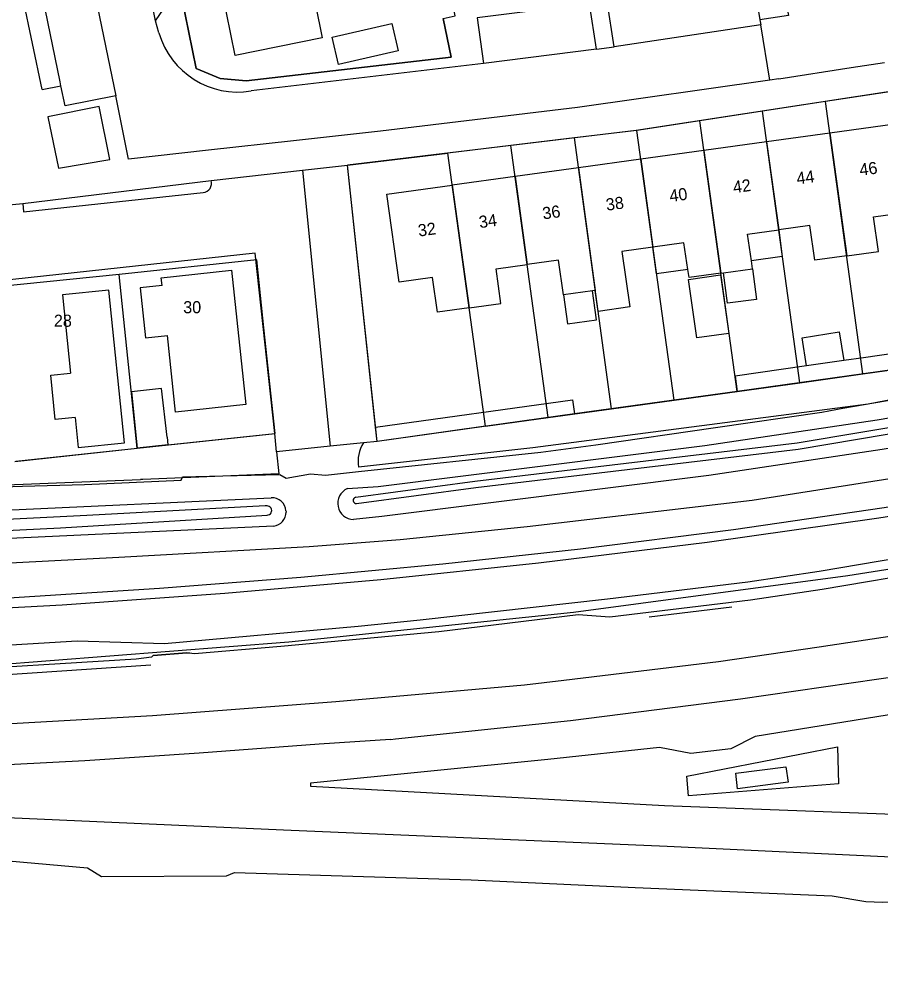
# Model space of a CAD drawing. Extents: x 194485 to 197793, y 468269 to 470822.
# Drawn here: x 195647.3 to 195732.7, y 469131.2 to 469226.8 of the extents above; entities that cross this region are included whole.
import ezdxf

# ---------------------------------------------------------------- set-up
doc = ezdxf.new("R2010")
doc.units = 0
for name, color, linetype in [('BAG standplaatsen grensvlak', 7, 'Continuous'), ('BAG standplaatsen grensvlak LR', 7, 'Continuous'), ('BAG standplaatsen kenmerkpunt', 7, 'Continuous'), ('BGT grensvlak begroeid terreindeel', 7, 'Continuous'), ('BGT grensvlak begroeid terreindeel LR', 7, 'Continuous'), ('BGT grensvlak gebouwinstallatie plus 1', 7, 'Continuous'), ('BGT grensvlak onbegroeid terreindeel', 7, 'Continuous'), ('BGT grensvlak onbegroeid terreindeel LR', 7, 'Continuous'), ('BGT grensvlak overig bouwwerk uitbreiding populatie', 7, 'Continuous'), ('BGT grensvlak pand op maaiveld', 7, 'Continuous'), ('BGT grensvlak pand op maaiveld LR', 7, 'Continuous'), ('BGT grensvlak waterdeel', 7, 'Continuous'), ('BGT grensvlak wegdeel', 7, 'Continuous'), ('BGT lijnelement scheiding geluidsscherm', 7, 'Continuous'), ('BGT lijnelement scheiding hek', 7, 'Continuous'), ('BGT lijnelement scheiding muur', 7, 'Continuous'), ('BGT lijnelement spoor trein', 7, 'Continuous'), ('BGT tekst huisnummerreeks', 7, 'Continuous'), ('GEM grensvlak WOZ_BRK percelen', 7, 'Continuous')]:
    doc.layers.add(name, color=color, linetype=linetype)

msp = doc.modelspace()

# ---------------------------------------------------------------- linework, layer by layer
at = {"layer": 'BAG standplaatsen grensvlak'}
for p, q in [((195658.997, 469184.301), (195672.692, 469185.767)), ((195646.856, 469183.001), (195658.997, 469184.301))]:
    msp.add_line(p, q, dxfattribs=at)
for points in [[(195672.692, 469185.767), (195671.57, 469196.235), (195670.85, 469202.991), (195657.208, 469201.546)], [(195657.208, 469201.546), (195657.207, 469201.546), (195645.092, 469200.297), (195645.3, 469198.434), (195645.694, 469195.835), (195645.646, 469195.83)]]:
    msp.add_lwpolyline(points, dxfattribs=at)
at = {"layer": 'BAG standplaatsen grensvlak LR'}
msp.add_line((195658.997, 469184.301), (195657.208, 469201.546), dxfattribs=at)
at = {"layer": 'BGT grensvlak begroeid terreindeel'}
for p, q in [((195679.839, 469180.297), (195682.9, 469180.512)), ((195618.062, 469176.881), (195672.288, 469179.39)), ((195683.273, 469177.536), (195680.444, 469177.238))]:
    msp.add_line(p, q, dxfattribs=at)
for points in [[(195847.576, 469215.248), (195804.492, 469204.191), (195768.14, 469195.726), (195731.49, 469188.662), (195698.247, 469184.34), (195680.961, 469182.429)], [(195567.647, 469169.207), (195568.759, 469169.562), (195570.148, 469169.796), (195573.615, 469169.929), (195588.542, 469170.181), (195598.025, 469170.495), (195614.197, 469171.49), (195632.415, 469172.229), (195657.172, 469173.487), (195676.038, 469174.574), (195685.065, 469175.251), (195697.689, 469176.556), (195720.006, 469179.155), (195734.269, 469181.39), (195745.236, 469182.916), (195771.893, 469187.378), (195797.754, 469193.021), (195810.502, 469195.602), (195827.993, 469200.136)], [(195682.9, 469180.512), (195715.295, 469184.571), (195732.411, 469187.133), (195763.016, 469192.351), (195799.432, 469200.213)], [(195800.419, 469197.357), (195763.585, 469189.405), (195732.885, 469184.17), (195715.703, 469181.599), (195683.273, 469177.536)], [(195828.879, 469196.611), (195812.825, 469192.702), (195797.09, 469189.155), (195780.972, 469185.805), (195765.51, 469182.855), (195748.659, 469179.918), (195732.552, 469177.366), (195715.54, 469174.962), (195698.79, 469172.896), (195683.145, 469171.246), (195667.678, 469169.886), (195651.542, 469168.746), (195635.488, 469167.881), (195619.678, 469167.274), (195604.496, 469166.928), (195587.562, 469166.813)], [(195829.735, 469193.203), (195812.198, 469188.886), (195797.292, 469185.394), (195783.824, 469182.473), (195769.599, 469179.63), (195750.842, 469176.171), (195726.658, 469172.083), (195719.565, 469171.039), (195705.655, 469169.326), (195687.069, 469167.244), (195680.902, 469166.621), (195661.698, 469164.899), (195653.053, 469165.158), (195639.304, 469164.338), (195617.311, 469163.471), (195589.668, 469162.272), (195566.246, 469161.55), (195564.827, 469161.193), (195564.484, 469160.782), (195564.469, 469160.298), (195562.548, 469160.007)], [(195673.752, 469178.1), (195673.756, 469178.04), (195673.757, 469177.979)], [(195672.528, 469176.58), (195622.25, 469174.241), (195616.751, 469173.974), (195588.036, 469172.581), (195586.326, 469172.498), (195569.111, 469171.6)]]:
    msp.add_lwpolyline(points, dxfattribs=at)
for centre, radius, start, end in [((195684.093, 469183.056), 3.194, 145.90396, 191.31211), ((195680.48, 469178.835), 1.597, 113.68353, 268.6913), ((195672.346, 469177.981), 1.411, 4.85435, 92.37602), ((195672.346, 469177.979), 1.411, 277.41727, 359.98511)]:
    msp.add_arc(centre, radius, start, end, dxfattribs=at)
at = {"layer": 'BGT grensvlak begroeid terreindeel LR'}
msp.add_lwpolyline([(195828.642, 469197.552), (195812.294, 469193.645), (195796.186, 469190.073), (195780.434, 469186.811), (195764.831, 469183.809), (195748.108, 469180.83), (195733.091, 469178.379), (195718.153, 469176.224), (195702.98, 469174.312), (195689.321, 469172.813), (195675.221, 469171.489), (195661.198, 469170.391), (195646.246, 469169.448), (195629.336, 469168.644), (195612.529, 469168.12), (195597.768, 469167.893), (195586.041, 469167.916), (195577.406, 469167.7), (195568.937, 469167.612), (195567.818, 469167.507), (195566.936, 469166.841), (195569.001, 469166.687), (195581.119, 469166.769)], dxfattribs=at)
at = {"layer": 'BGT grensvlak gebouwinstallatie plus 1'}
for p, q in [((195722.63, 469205.962), (195722.985, 469203.324)), ((195710.521, 469201.603), (195710.158, 469204.246)), ((195722.985, 469203.324), (195719.914, 469202.902)), ((195713.618, 469202.029), (195710.521, 469201.603)), ((195724.941, 469195.256), (195728.641, 469195.832)), ((195725.376, 469192.465), (195724.941, 469195.256)), ((195728.641, 469195.832), (195729.081, 469192.999)), ((195729.081, 469192.999), (195725.376, 469192.465))]:
    msp.add_line(p, q, dxfattribs=at)
for points in [[(195716.871, 469201.496), (195717.685, 469195.681), (195714.495, 469195.235), (195713.682, 469201.05), (195716.871, 469201.496)], [(195701.27, 469199.514), (195701.664, 469196.629), (195704.56, 469197.024), (195704.166, 469199.909)]]:
    msp.add_lwpolyline(points, dxfattribs=at)
at = {"layer": 'BGT grensvlak onbegroeid terreindeel'}
for p, q in [((195718.513, 469189.941), (195702.358, 469187.699)), ((195620.265, 469179.655), (195659.325, 469181.208))]:
    msp.add_line(p, q, dxfattribs=at)
for points in [[(195672.816, 469183.963), (195673.046, 469181.754), (195659.548, 469181.217), (195659.325, 469181.208)], [(195723.574, 469151.179), (195718.525, 469150.521), (195718.376, 469152.096), (195723.345, 469152.722), (195723.574, 469151.179)]]:
    msp.add_lwpolyline(points, dxfattribs=at)
at = {"layer": 'BGT grensvlak onbegroeid terreindeel LR'}
msp.add_line((195646.946, 469183.011), (195659.001, 469184.301), dxfattribs=at)
msp.add_lwpolyline([(195662.036, 469184.637), (195671.396, 469185.628), (195672.629, 469185.76)], dxfattribs=at)
at = {"layer": 'BGT grensvlak overig bouwwerk uitbreiding populatie'}
for p, q in [((195720.031, 469202.094), (195720.431, 469199.069)), ((195717.542, 469198.68), (195717.143, 469201.694)), ((195720.431, 469199.069), (195717.542, 469198.68))]:
    msp.add_line(p, q, dxfattribs=at)
for points in [[(195661.463, 469200.454), (195661.383, 469201.21), (195668.344, 469201.948), (195669.755, 469188.63), (195662.793, 469187.893), (195661.99, 469195.482)], [(195652.826, 469187.355), (195653.128, 469184.383), (195657.728, 469184.85), (195656.193, 469199.972), (195651.593, 469199.505), (195652.381, 469191.736)], [(195661.463, 469200.454), (195659.275, 469200.223), (195659.802, 469195.25), (195661.99, 469195.482)], [(195652.826, 469187.355), (195650.858, 469187.155), (195650.413, 469191.537), (195652.381, 469191.736)]]:
    msp.add_lwpolyline(points, dxfattribs=at)
at = {"layer": 'BGT grensvlak pand op maaiveld'}
for p, q in [((195727.713, 469215.538), (195721.429, 469214.674)), ((195721.429, 469214.674), (195715.201, 469213.818)), ((195715.201, 469213.818), (195708.958, 469212.959)), ((195708.958, 469212.959), (195702.766, 469212.108)), ((195702.766, 469212.108), (195696.478, 469211.244)), ((195696.478, 469211.244), (195690.246, 469210.387)), ((195720.031, 469202.094), (195719.914, 469202.902)), ((195717.143, 469201.694), (195720.031, 469202.094)), ((195716.883, 469201.658), (195717.143, 469201.694)), ((195704.166, 469199.909), (195701.27, 469199.514)), ((195704.427, 469199.945), (195704.166, 469199.909)), ((195658.417, 469189.894), (195659.001, 469184.301)), ((195662.036, 469184.637), (195659.001, 469184.301)), ((195661.95, 469185.41), (195662.036, 469184.637))]:
    msp.add_line(p, q, dxfattribs=at)
for points in [[(195679.479, 469232.09), (195680.117, 469228.973), (195676.679, 469228.28), (195677.342, 469224.993), (195668.721, 469223.243), (195667.421, 469229.623)], [(195678.324, 469225.06), (195684.244, 469226.429), (195684.872, 469223.712), (195678.953, 469222.343), (195678.324, 469225.06)], [(195729.379, 469203.378), (195732.539, 469203.811), (195732.046, 469207.259), (195735.369, 469207.72), (195734.152, 469216.423), (195727.713, 469215.538)], [(195691.926, 469198.223), (195688.782, 469197.789), (195688.28, 469201.233), (195684.971, 469200.777), (195683.758, 469209.495), (195690.246, 469210.387)], [(195719.914, 469202.902), (195719.534, 469205.536), (195722.63, 469205.962)], [(195729.379, 469203.378), (195726.219, 469202.945), (195725.726, 469206.389), (195722.63, 469205.962)], [(195713.618, 469202.029), (195713.234, 469204.669), (195710.158, 469204.246)], [(195710.158, 469204.246), (195707.082, 469203.822), (195707.866, 469198.317), (195704.709, 469197.879), (195704.427, 469199.945)], [(195701.27, 469199.514), (195700.771, 469202.953), (195697.68, 469202.527)], [(195691.926, 469198.223), (195695.069, 469198.657), (195694.589, 469202.101), (195697.68, 469202.527)], [(195716.883, 469201.658), (195713.735, 469201.223), (195713.618, 469202.029)], [(195661.95, 469185.41), (195661.419, 469190.212), (195658.417, 469189.894)]]:
    msp.add_lwpolyline(points, dxfattribs=at)
at = {"layer": 'BGT grensvlak pand op maaiveld LR'}
for p, q in [((195727.713, 469215.538), (195729.379, 469203.378)), ((195721.429, 469214.674), (195722.63, 469205.962)), ((195715.201, 469213.818), (195716.883, 469201.658)), ((195708.958, 469212.959), (195710.158, 469204.246)), ((195702.766, 469212.108), (195704.427, 469199.945)), ((195690.246, 469210.387), (195691.926, 469198.223)), ((195696.478, 469211.244), (195697.68, 469202.527))]:
    msp.add_line(p, q, dxfattribs=at)
at = {"layer": 'BGT grensvlak waterdeel'}
for points in [[(195680.678, 469179.441), (195692.496, 469181.034), (195724.473, 469184.845), (195757.219, 469190.335), (195790.035, 469196.869), (195799.299, 469198.909)], [(195680.761, 469178.823), (195692.575, 469180.415), (195724.561, 469184.228), (195757.332, 469189.722), (195790.163, 469196.258), (195799.433, 469198.3)], [(195671.869, 469178.587), (195671.694, 469178.588), (195654.012, 469177.648), (195638.781, 469176.887), (195629.184, 469176.282), (195610.738, 469175.505), (195607.943, 469175.409), (195607.799, 469176.406)], [(195570.805, 469173.255), (195576.668, 469173.334), (195593.522, 469173.704), (195607.191, 469174.323), (195619.786, 469174.846), (195651.374, 469176.42), (195671.88, 469177.679)]]:
    msp.add_lwpolyline(points, dxfattribs=at)
for centre, radius, start, end in [((195680.727, 469179.133), 0.312, 99.06926, 276.22933), ((195671.878, 469178.133), 0.454, 270.25703, 91.13112)]:
    msp.add_arc(centre, radius, start, end, dxfattribs=at)
at = {"layer": 'BGT grensvlak wegdeel'}
for p, q in [((195648.141, 469261.658), (195656.861, 469219.256)), ((195660.823, 469226.688), (195658.302, 469239.03)), ((195651.347, 469220.643), (195649.315, 469230.553)), ((195649.559, 469219.874), (195647.372, 469230.259)), ((195661.14, 469225.491), (195660.823, 469226.688)), ((195720.744, 469226.788), (195720.85, 469226.279)), ((195720.85, 469226.279), (195706.293, 469224.123)), ((195721.753, 469220.8), (195720.85, 469226.279)), ((195704.538, 469223.887), (195693.351, 469222.469)), ((195704.538, 469223.887), (195706.293, 469224.123)), ((195693.351, 469222.469), (195670.312, 469219.731)), ((195722.651, 469220.927), (195721.753, 469220.8)), ((195649.559, 469219.874), (195651.426, 469220.256)), ((195651.426, 469220.256), (195651.347, 469220.643)), ((195675.405, 469211.889), (195679.843, 469212.368)), ((195682.639, 469186.409), (195679.843, 469212.368)), ((195666.338, 469210.86), (195675.405, 469211.889)), ((195675.405, 469211.889), (195678.146, 469184.508)), ((195647.646, 469208.558), (195666.338, 469210.86)), ((195645.926, 469208.396), (195647.646, 469208.558)), ((195731.038, 469193.281), (195729.081, 469192.999)), ((195734.217, 469193.74), (195731.038, 469193.281)), ((195702.358, 469187.699), (195682.792, 469184.984)), ((195672.816, 469183.963), (195672.629, 469185.76)), ((195682.792, 469184.984), (195682.639, 469186.409)), ((195681.448, 469184.846), (195678.146, 469184.508)), ((195682.792, 469184.984), (195681.448, 469184.846)), ((195678.146, 469184.508), (195672.816, 469183.963))]:
    msp.add_line(p, q, dxfattribs=at)
for points in [[(195689.341, 469226.923), (195690.136, 469223.082), (195669.803, 469220.751), (195667.229, 469220.982), (195664.835, 469221.956), (195657.267, 469259.187), (195655.345, 469258.786), (195651.062, 469279.334), (195653.283, 469279.796)], [(195660.823, 469226.688), (195662.335, 469228.938), (195660.586, 469237.556), (195658.302, 469239.03)], [(195722.638, 469231.895), (195723.593, 469227.203), (195720.744, 469226.788)], [(195706.293, 469224.123), (195705.62, 469228.591), (195720.112, 469230.728), (195720.744, 469226.788)], [(195704.538, 469223.887), (195703.852, 469228.36), (195692.718, 469226.995), (195693.351, 469222.469)], [(195722.651, 469220.927), (195729.812, 469222.051), (195733.109, 469222.569)], [(195656.861, 469219.256), (195651.834, 469218.265), (195651.426, 469220.256)], [(195721.753, 469220.8), (195702.66, 469218.103), (195683.134, 469215.753), (195674.501, 469214.797), (195666.057, 469213.862), (195658.124, 469212.983), (195656.861, 469219.256)], [(195735.874, 469220.002), (195708.495, 469215.814), (195679.843, 469212.368)], [(195651.2, 469212.077), (195656.272, 469212.926), (195655.213, 469218.183), (195650.125, 469217.181), (195651.2, 469212.077)], [(195647.646, 469208.558), (195647.72, 469207.744), (195665.535, 469209.66)], [(195672.629, 469185.76), (195670.704, 469203.638), (195639.33, 469200.23), (195638.762, 469206.492), (195638.651, 469207.715)], [(195763.666, 469197.606), (195740.51, 469192.993), (195718.513, 469189.941)], [(195725.376, 469192.465), (195718.296, 469191.444), (195718.513, 469189.941)], [(195682.639, 469186.409), (195702.161, 469189.118), (195702.358, 469187.699)], [(195810.977, 469186.73), (195796.035, 469183.254), (195783.227, 469180.5), (195768.889, 469177.65), (195749.625, 469174.119), (195726.929, 469170.289), (195719.817, 469169.244), (195705.865, 469167.544), (195702.749, 469167.777), (195688.898, 469166.109), (195673.24, 469164.65), (195664.666, 469163.92), (195663.928, 469164.023), (195660.587, 469163.764), (195660.407, 469163.574), (195658.878, 469163.393), (195638.405, 469162.137)], [(195765.642, 469163.209), (195752.779, 469161.277), (195743.409, 469159.448), (195720.291, 469155.735), (195717.884, 469154.481), (195713.92, 469154.033), (195710.82, 469154.639), (195699.729, 469153.423), (195676.195, 469151.092), (195676.185, 469150.79), (195711.293, 469148.886), (195741.019, 469147.751), (195774.504, 469146.165), (195791.956, 469145.16), (195792.6, 469144.837), (195811.909, 469143.67), (195840.55, 469141.691), (195863.452, 469140.382)], [(195544.295, 469141.777), (195546.642, 469142.201), (195559.991, 469142.758), (195595.889, 469143.802), (195605.661, 469144.263), (195618.602, 469144.497), (195623.913, 469144.513), (195640.963, 469143.845), (195654.054, 469142.709), (195655.455, 469141.834), (195667.853, 469141.913), (195668.638, 469142.232), (195692.129, 469141.517), (195708.382, 469140.755), (195727.929, 469139.932), (195731.256, 469139.344), (195732.94, 469139.288), (195736.266, 469139.455), (195766.916, 469138.114), (195794.523, 469136.798), (195846.961, 469133.931), (195872.495, 469132.331), (195889.012, 469131.206)]]:
    msp.add_lwpolyline(points, dxfattribs=at)
for centre, radius, start, end in [((195668.99, 469227.808), 8.185, 196.44681, 279.29569), ((195665.433, 469210.597), 0.943, 276.22086, 16.2009)]:
    msp.add_arc(centre, radius, start, end, dxfattribs=at)
at = {"layer": 'BGT lijnelement scheiding geluidsscherm'}
msp.add_lwpolyline([(195564.515, 469159.838), (195582.735, 469160.197), (195611.438, 469161.126), (195644.405, 469162.798), (195674.029, 469165.104), (195702.265, 469168.039), (195729.474, 469171.682), (195746.445, 469174.347), (195774.066, 469179.376), (195799.102, 469184.468), (195819.128, 469189.543), (195829.973, 469192.2)], dxfattribs=at)
at = {"layer": 'BGT lijnelement scheiding hek'}
for points in [[(195636.891, 469180.178), (195647.62, 469180.542), (195653.78, 469180.712), (195663.34, 469181.147), (195663.499, 469181.474), (195667.477, 469181.556), (195673.126, 469181.714), (195673.781, 469181.32), (195676.196, 469181.76), (195677.667, 469181.618), (195680.938, 469182.011), (195699.018, 469183.929), (195704.492, 469184.63), (195716.356, 469186.349), (195726.918, 469187.874), (195728.978, 469188.274), (195739.785, 469190.122), (195751.811, 469192.233), (195756.436, 469193.199), (195758.692, 469193.635), (195763.271, 469194.564), (195769.681, 469195.903), (195779.928, 469198.117), (195805.142, 469204.139)], [(195728.468, 469154.696), (195728.573, 469151.032), (195713.687, 469149.848), (195713.529, 469151.776), (195728.468, 469154.696)]]:
    msp.add_lwpolyline(points, dxfattribs=at)
at = {"layer": 'BGT lijnelement scheiding muur'}
for p, q in [((195709.779, 469167.586), (195717.975, 469168.589)), ((195640.405, 469161.481), (195660.347, 469162.818))]:
    msp.add_line(p, q, dxfattribs=at)
msp.add_lwpolyline([(195660.587, 469163.764), (195663.928, 469164.023), (195664.22, 469164.028)], dxfattribs=at)
at = {"layer": 'BGT lijnelement spoor trein'}
for points in [[(195697.413, 469160.859), (195701.322, 469161.299), (195716.646, 469163.17), (195726.654, 469164.598), (195739.994, 469166.622), (195752.742, 469168.72), (195764.613, 469170.878), (195779.303, 469173.756), (195792.879, 469176.547), (195803.962, 469179.045), (195819.092, 469182.604), (195831.593, 469185.805)], [(195684.122, 469155.428), (195684.63, 469155.475), (195701.97, 469157.321), (195718.829, 469159.443), (195740.797, 469162.638), (195754.587, 469164.955), (195769.347, 469167.623), (195782.137, 469170.159), (195811.99, 469176.749), (195823.496, 469179.49), (195832.591, 469181.835)], [(195545.421, 469153.501), (195545.488, 469153.504), (195571.145, 469154.363), (195592.72, 469155.103), (195616.696, 469155.807), (195638.892, 469156.595), (195660.502, 469157.79), (195678.698, 469159.186), (195697.413, 469160.859)], [(195684.122, 469155.428), (195677.027, 469154.948), (195665.129, 469154.07), (195653.799, 469153.294), (195643, 469152.739), (195634.042, 469152.418), (195623.275, 469152.012), (195605.773, 469151.46), (195585.875, 469150.858), (195569.144, 469150.181), (195554.786, 469149.807)], [(195623.851, 469148.685), (195673.493, 469146.453), (195711.574, 469144.841), (195759.549, 469142.548), (195784.372, 469141.262), (195812.566, 469139.692), (195889.257, 469135.27)]]:
    msp.add_lwpolyline(points, dxfattribs=at)
at = {"layer": 'GEM grensvlak WOZ_BRK percelen'}
for p, q in [((195736.441, 469220.089), (195727.281, 469218.688)), ((195727.281, 469218.688), (195721.008, 469217.728)), ((195730.983, 469191.671), (195727.281, 469218.688)), ((195721.008, 469217.728), (195714.792, 469216.777)), ((195724.72, 469190.802), (195721.008, 469217.728)), ((195714.792, 469216.777), (195708.563, 469215.824)), ((195718.504, 469189.939), (195714.792, 469216.777)), ((195708.563, 469215.824), (195702.361, 469215.076)), ((195712.248, 469189.071), (195708.563, 469215.824)), ((195696.054, 469214.318), (195689.807, 469213.566)), ((195702.361, 469215.076), (195696.054, 469214.318)), ((195699.774, 469187.34), (195696.054, 469214.318)), ((195706.03, 469188.208), (195702.361, 469215.076)), ((195693.548, 469186.477), (195689.807, 469213.566)), ((195724.72, 469190.802), (195730.983, 469191.671)), ((195718.504, 469189.939), (195724.72, 469190.802)), ((195712.248, 469189.071), (195718.504, 469189.939)), ((195706.03, 469188.208), (195712.248, 469189.071)), ((195699.774, 469187.34), (195706.03, 469188.208)), ((195693.548, 469186.477), (195699.774, 469187.34))]:
    msp.add_line(p, q, dxfattribs=at)
for points in [[(195663.442, 469228.809), (195664.835, 469221.956), (195667.229, 469220.982), (195669.803, 469220.751), (195690.136, 469223.082), (195689.341, 469226.923), (195690.535, 469227.181), (195689.142, 469234.067)], [(195693.548, 469186.477), (195682.792, 469184.984), (195679.843, 469212.368), (195689.807, 469213.566)], [(195730.983, 469191.671), (195740.51, 469192.993), (195740.743, 469193.039)]]:
    msp.add_lwpolyline(points, dxfattribs=at)

# ---------------------------------------------------------------- texts
at = {"layer": 'BAG standplaatsen kenmerkpunt'}
for s, p in [('30', (195663.556, 469197.69)), ('28', (195650.726, 469196.349))]:
    msp.add_text(s, height=1.2, dxfattribs=at).set_placement(p)
at = {"layer": 'BGT tekst huisnummerreeks'}
for s, p in [('46', (195730.717, 469211.308)), ('44', (195724.473, 469210.45)), ('42', (195718.175, 469209.584)), ('40', (195711.869, 469208.717)), ('38', (195705.569, 469207.85)), ('34', (195692.971, 469206.119)), ('36', (195699.271, 469206.985)), ('32', (195686.93, 469205.288))]:
    msp.add_text(s, height=1.2, rotation=7.8, dxfattribs=at).set_placement(p)

doc.saveas('drawing.dxf')
